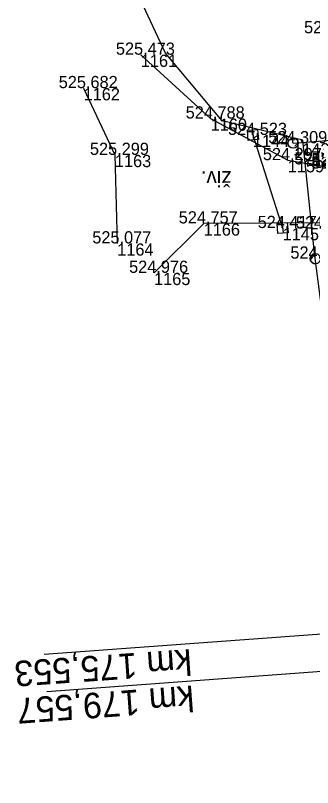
# Model space of a CAD drawing. Extents: x -1234191 to 23050, y -1290331 to -741191.
# Drawn here: x -865471.8 to -865442.6, y -1105424.6 to -1105348.7 of the extents above; entities that cross this region are included whole.
import ezdxf

# ---------------------------------------------------------------- set-up
doc = ezdxf.new("R2010")
doc.units = 0
for name, color, linetype in [('Vrstva 2', 7, 'Continuous'), ('Vrstva 29', 7, 'Continuous'), ('Vrstva 3', 7, 'Continuous'), ('Vrstva 36', 7, 'Continuous'), ('Vrstva 43', 7, 'Continuous'), ('Vrstva 51', 7, 'Continuous'), ('Vrstva 53', 7, 'Continuous'), ('Vrstva 60', 7, 'Continuous'), ('Vrstva 61', 7, 'Continuous')]:
    doc.layers.add(name, color=color, linetype=linetype)

msp = doc.modelspace()

# ---------------------------------------------------------------- linework, layer by layer
at = {"layer": 'Vrstva 2'}
msp.add_line((-865468.959, -1105411.447), (-865419.08, -1105407.804), dxfattribs=at)
at = {"layer": 'Vrstva 29'}
msp.add_line((-865444.463, -1105361.226), (-865402.214, -1105357.619), dxfattribs=at)
at = {"layer": 'Vrstva 3'}
msp.add_line((-865468.691, -1105415.116), (-865418.827, -1105411.434), dxfattribs=at)
at = {"layer": 'Vrstva 36'}
msp.add_line((-865442.778, -1105372.675), (-865442.323, -1105372.138), dxfattribs=at)
for centre, radius in [((-865444.463, -1105361.226), 0.5), ((-865442.287, -1105372.57), 0.503)]:
    msp.add_circle(centre, radius, dxfattribs=at)
msp.add_arc((-865442.287, -1105372.57), 0.503, 94.81798, 274.81798, dxfattribs=at)
at = {"layer": 'Vrstva 43'}
msp.add_line((-865448.425, -1105360.412), (-865445.506, -1105369.563), dxfattribs=at)
for points in [[(-865448.467, -1105359.914), (-865447.969, -1105359.871), (-865447.884, -1105360.868), (-865448.881, -1105360.953), (-865448.966, -1105359.956), (-865448.467, -1105359.914), (-865448.383, -1105360.91)], [(-865445.548, -1105369.065), (-865445.05, -1105369.022), (-865444.965, -1105370.019), (-865445.962, -1105370.104), (-865446.047, -1105369.107), (-865445.548, -1105369.065), (-865445.464, -1105370.061)]]:
    msp.add_lwpolyline(points, dxfattribs=at)
at = {"layer": 'Vrstva 51'}
for points in [[(-865459.445, -1105352.527), (-865452.581, -1105358.797), (-865444.998, -1105362.891), (-865440.195, -1105363.711), (-865439.057, -1105364.016), (-865403.268, -1105361), (-865375.81, -1105358.057)], [(-865465.072, -1105355.812), (-865461.997, -1105362.375), (-865461.766, -1105371.073)], [(-865374.503, -1105363.551), (-865402.957, -1105365.444), (-865438.733, -1105368.619), (-865439.857, -1105369.056), (-865453.267, -1105369.111), (-865458.146, -1105373.967)]]:
    msp.add_lwpolyline(points, dxfattribs=at)
at = {"layer": 'Vrstva 53'}
msp.add_lwpolyline([(-865401.73, -1105642.98), (-865417.63, -1105585.969), (-865424.489, -1105550.459), (-865433.05, -1105459.11), (-865432.13, -1105450.639), (-865436.38, -1105418.03), (-865442.369, -1105372.04), (-865443.529, -1105360.94), (-865451.449, -1105359.03), (-865457.01, -1105352.36), (-865460.159, -1105345.639), (-865461.75, -1105336.51), (-865458.39, -1105309.04), (-865454.409, -1105297.45), (-865462.17, -1105175.639), (-865449.109, -1105046.26), (-865448.859, -1105042.879)], dxfattribs=at)
at = {"layer": 'Vrstva 60'}
for p, q in [((-865459.445, -1105352.527), (-865459.445, -1105352.527)), ((-865465.072, -1105355.812), (-865465.072, -1105355.812)), ((-865452.581, -1105358.797), (-865452.581, -1105358.797)), ((-865448.425, -1105360.412), (-865448.425, -1105360.412)), ((-865444.463, -1105361.226), (-865444.463, -1105361.226)), ((-865461.997, -1105362.375), (-865461.997, -1105362.375)), ((-865444.998, -1105362.891), (-865444.998, -1105362.891)), ((-865453.267, -1105369.111), (-865453.267, -1105369.111)), ((-865445.506, -1105369.563), (-865445.506, -1105369.563)), ((-865461.766, -1105371.073), (-865461.766, -1105371.073)), ((-865458.146, -1105373.967), (-865458.146, -1105373.967))]:
    msp.add_line(p, q, dxfattribs=at)

# ---------------------------------------------------------------- texts
at = {"layer": 'Vrstva 2'}
msp.add_text('km 175,553', height=2.5, rotation=183.96252, dxfattribs=at).set_placement((-865454.517, -1105410.935))
at = {"layer": 'Vrstva 3'}
msp.add_text('km 179,557', height=2.5, rotation=184.22336, dxfattribs=at).set_placement((-865454.294, -1105414.511))
at = {"layer": 'Vrstva 51'}
msp.add_text('živ.', height=1.5, rotation=180.23504, dxfattribs=at).set_placement((-865450.539, -1105363.964))
at = {"layer": 'Vrstva 60'}
for s, p in [('1161', (-865459.445, -1105353.727)), ('1162', (-865465.072, -1105357.012)), ('1160', (-865452.581, -1105359.997)), ('1144', (-865448.425, -1105361.612)), ('1143', (-865444.463, -1105362.426)), ('1163', (-865461.997, -1105363.575)), ('1159', (-865444.998, -1105364.091)), ('1166', (-865453.267, -1105370.311)), ('1145', (-865445.506, -1105370.763)), ('1164', (-865461.766, -1105372.273)), ('1165', (-865458.146, -1105375.167))]:
    msp.add_text(s, height=1.2, dxfattribs=at).set_placement(p)
at = {"layer": 'Vrstva 61'}
for s, p in [('524.462', (-865443.396, -1105350.419)), ('525.473', (-865461.897, -1105352.527)), ('525.682', (-865467.52, -1105355.812)), ('524.788', (-865455.035, -1105358.797)), ('524.523', (-865450.877, -1105360.412)), ('524.309', (-865446.917, -1105361.226)), ('525.299', (-865464.451, -1105362.375)), ('524.297', (-865447.45, -1105362.891)), ('524.164', (-865444.355, -1105363.307)), ('523.808', (-865442.677, -1105363.374)), ('524.154', (-865442.674, -1105363.374)), ('523.808', (-865442.669, -1105363.474)), ('524.049', (-865442.649, -1105363.711)), ('524.154', (-865442.646, -1105363.711)), ('524.757', (-865455.719, -1105369.111)), ('524.417', (-865447.958, -1105369.563)), ('524.120', (-865444.2, -1105369.612)), ('525.077', (-865464.218, -1105371.073)), ('524.206', (-865444.739, -1105372.57)), ('524.976', (-865460.598, -1105373.967))]:
    msp.add_text(s, height=1.2, dxfattribs=at).set_placement(p)

doc.saveas('drawing.dxf')
